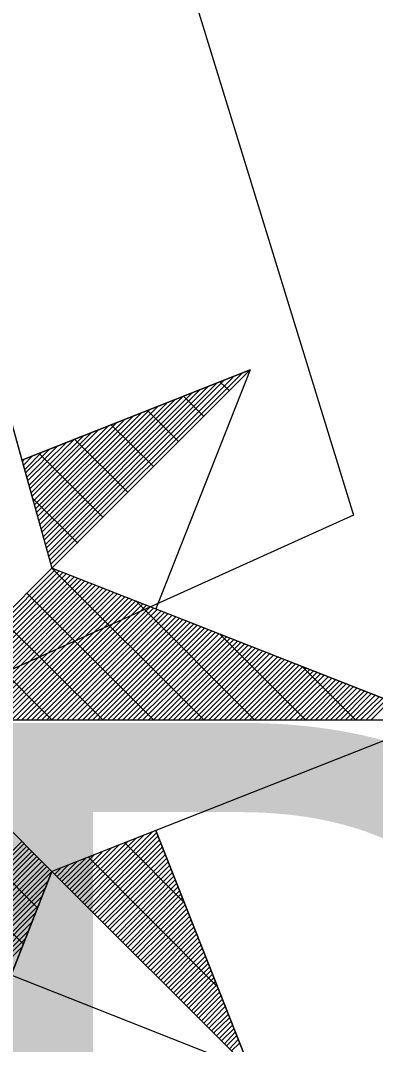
# Model space of a CAD drawing. Extents: x -729889 to -691139, y -995431 to -974354.
# Drawn here: x -725820.117 to -725819.254, y -978982.18 to -978979.689 of the extents above; entities that cross this region are included whole.
import ezdxf

# ---------------------------------------------------------------- set-up
doc = ezdxf.new("R2010")
doc.units = 0
for name, color, linetype in [('Atributy', 7, 'Continuous'), ('Kabelové vedení VO', 7, 'Continuous'), ('Svítidlo vestavné a přisazené venkovní', 7, 'Continuous'), ('Světelný bod se zemním svítidlem', 7, 'Continuous')]:
    doc.layers.add(name, color=color, linetype=linetype)

# ---------------------------------------------------------------- blocks, each defined once
blk = doc.blocks.new('Světlo')
at = {"layer": 'Světelný bod se zemním svítidlem'}
for p, q in [((0, 1.6939), (0.3687, 0.3687)), ((0, 1.6939), (0.2957, 0.6313)), ((0.8504, 0.8504), (0.2957, 0.6313)), ((0.2957, 0.6313), (0.8504, 0.8504)), ((0.3687, 0.3687), (0.8504, 0.8504)), ((0.8504, 0.8504), (0.3687, 0.3687)), ((0.8504, 0.8504), (0.6209, 0.2696)), ((0.3617, 0.3983), (0.7878, 0.8261)), ((0.3635, 0.3878), (0.8087, 0.833)), ((0.367, 0.3791), (0.8296, 0.8417)), ((0.353, 0.4261), (0.727, 0.8017)), ((0.3548, 0.4174), (0.7478, 0.8104)), ((0.3583, 0.407), (0.7687, 0.8174)), ((0.8, 0.8), (0.7774, 0.8209)), ((0.3443, 0.4557), (0.6661, 0.7774)), ((0.3478, 0.4452), (0.687, 0.7861)), ((0.3496, 0.4365), (0.7078, 0.793)), ((0.7374, 0.7374), (0.6887, 0.7861)), ((0.3374, 0.4852), (0.6052, 0.753)), ((0.3391, 0.4748), (0.6261, 0.7617)), ((0.3426, 0.4643), (0.647, 0.7687)), ((0.6765, 0.6765), (0.6017, 0.7513)), ((0.3287, 0.513), (0.5443, 0.7287)), ((0.3322, 0.5043), (0.5652, 0.7374)), ((0.3339, 0.4939), (0.5861, 0.7461)), ((0.3183, 0.5513), (0.4643, 0.6974)), ((0.32, 0.5426), (0.4835, 0.7061)), ((0.3235, 0.5322), (0.5043, 0.713)), ((0.327, 0.5235), (0.5252, 0.7217)), ((0.6157, 0.6157), (0.513, 0.7165)), ((0.3096, 0.5809), (0.4035, 0.673)), ((0.313, 0.5704), (0.4226, 0.6817)), ((0.3148, 0.5617), (0.4435, 0.6887)), ((0.553, 0.553), (0.4243, 0.6817)), ((0.3026, 0.6087), (0.3426, 0.6487)), ((0.3043, 0.6), (0.3617, 0.6574)), ((0.3078, 0.5896), (0.3826, 0.6661)), ((0.2957, 0.6313), (0.3687, 0.3687)), ((0.2974, 0.6278), (0.3009, 0.633)), ((0.2991, 0.6191), (0.3217, 0.6417)), ((0.4922, 0.4922), (0.3374, 0.647)), ((0.4313, 0.4296), (0.3217, 0.5391)), ((0.3687, 0.3687), (0, 0)), ((0.3687, 0.3687), (0, 0)), ((0, 0), (0.3687, 0.3687)), ((0.0122, 0), (0.3774, 0.3652)), ((0.0243, 0), (0.3861, 0.3617)), ((0.0365, 0), (0.3948, 0.3583)), ((0.0487, 0), (0.4035, 0.3548)), ((0.0609, 0), (0.4139, 0.3513)), ((1.3043, 0), (0.3687, 0.3687)), ((0.7374, 0), (0.3687, 0.3687)), ((0.073, 0), (0.4226, 0.3478)), ((0.0852, 0), (0.4313, 0.3443)), ((0.0991, 0), (0.44, 0.3409)), ((0.1113, 0), (0.4487, 0.3374)), ((0.1235, 0), (0.4574, 0.3339)), ((0.1357, 0), (0.4661, 0.3304)), ((0.1478, 0), (0.4748, 0.327)), ((0.16, 0), (0.4835, 0.3235)), ((0.1722, 0), (0.4922, 0.32)), ((0.1843, 0), (0.5009, 0.3165)), ((0.1965, 0), (0.5096, 0.313)), ((0.2087, 0), (0.5183, 0.3096)), ((0.2209, 0), (0.527, 0.3061)), ((0.233, 0), (0.5374, 0.3026)), ((0.2452, 0), (0.5461, 0.2991)), ((0.6157, 0), (0.3078, 0.3078)), ((0.2574, 0), (0.5548, 0.2957)), ((0.2713, 0), (0.5635, 0.2922)), ((0.2835, 0), (0.5722, 0.2887)), ((0.2957, 0), (0.5809, 0.2852)), ((0.3078, 0), (0.5896, 0.2817)), ((0.32, 0), (0.5983, 0.2783)), ((0.3322, 0), (0.607, 0.2748)), ((0.8609, 0), (0.5722, 0.2887)), ((0.3443, 0), (0.6157, 0.2713)), ((0.3565, 0), (0.6243, 0.2678)), ((0.3687, 0), (0.633, 0.2643)), ((0.3809, 0), (0.6417, 0.2609)), ((0.393, 0), (0.6504, 0.2574)), ((0.4052, 0), (0.6609, 0.2539)), ((0.4174, 0), (0.6696, 0.2504)), ((0.6209, 0.2696), (1.3043, 0)), ((0.4922, 0), (0.2452, 0.2452)), ((0.4313, 0), (0.6783, 0.247)), ((0.4435, 0), (0.687, 0.2435)), ((0.4557, 0), (0.6957, 0.24)), ((0.4678, 0), (0.7043, 0.2365)), ((0.48, 0), (0.713, 0.233)), ((0.4922, 0), (0.7217, 0.2296)), ((0.5043, 0), (0.7304, 0.2261)), ((0.5165, 0), (0.7391, 0.2226)), ((0.5287, 0), (0.7478, 0.2191)), ((0.5409, 0), (0.7565, 0.2157)), ((0.553, 0), (0.7652, 0.2122)), ((0.5652, 0), (0.7739, 0.2087)), ((0.5774, 0), (0.7843, 0.2052)), ((0.5896, 0), (0.793, 0.2017)), ((0.9843, 0), (0.7757, 0.2087)), ((0.3687, 0), (0.1843, 0.1843)), ((0.6035, 0), (0.8017, 0.1983)), ((0.6157, 0), (0.8104, 0.1948)), ((0.6278, 0), (0.8191, 0.1913)), ((0.64, 0), (0.8278, 0.1878)), ((0.6522, 0), (0.8365, 0.1843)), ((0.6643, 0), (0.8452, 0.1809)), ((0.6765, 0), (0.8539, 0.1774)), ((0.6887, 0), (0.8626, 0.1739)), ((0.7009, 0), (0.8713, 0.1704)), ((0.713, 0), (0.88, 0.167)), ((0.7252, 0), (0.8887, 0.1635)), ((0.7374, 0), (0.8974, 0.16)), ((0.7496, 0), (0.9061, 0.1565)), ((0.7617, 0), (0.9165, 0.153)), ((0.7757, 0), (0.9252, 0.1496)), ((0.7878, 0), (0.9339, 0.1461)), ((0.8, 0), (0.9426, 0.1426)), ((0.8122, 0), (0.9513, 0.1391)), ((0.8243, 0), (0.96, 0.1357)), ((0.8365, 0), (0.9687, 0.1322)), ((0.8487, 0), (0.9774, 0.1287)), ((0.8609, 0), (0.9861, 0.1252)), ((1.1061, 0), (0.9774, 0.1287)), ((0.873, 0), (0.9948, 0.1217)), ((0.8852, 0), (1.0035, 0.1183)), ((0.8974, 0), (1.0122, 0.1148)), ((0.9096, 0), (1.0209, 0.1113)), ((0.9217, 0), (1.0296, 0.1078)), ((0.9339, 0), (1.04, 0.1043)), ((0.9461, 0), (1.0487, 0.1009)), ((0.96, 0), (1.0574, 0.0974)), ((0.9722, 0), (1.0661, 0.0939)), ((0.9843, 0), (1.0748, 0.0904)), ((0.9965, 0), (1.0835, 0.087)), ((1.0087, 0), (1.0922, 0.0835)), ((1.0209, 0), (1.1009, 0.08)), ((1.033, 0), (1.1096, 0.0765)), ((1.0452, 0), (1.1183, 0.073)), ((1.0574, 0), (1.127, 0.0696)), ((1.0696, 0), (1.1357, 0.0661)), ((1.0817, 0), (1.1443, 0.0626)), ((1.0939, 0), (1.153, 0.0591)), ((1.1061, 0), (1.1635, 0.0557)), ((1.1183, 0), (1.1722, 0.0522)), ((1.1322, 0), (1.1809, 0.0487)), ((1.1443, 0), (1.1896, 0.0452)), ((-1.3043, 0), (1.3043, 0)), ((0.3687, -0.3687), (0, 0)), ((0, 0), (1.3043, 0)), ((0.3687, -0.3687), (0, 0)), ((0.3687, -0.3687), (0, 0)), ((1.3043, 0), (0.6209, -0.2696)), ((0.3339, -0.4574), (0, -0.1235)), ((0.2991, -0.5461), (0, -0.2452)), ((0.6209, -0.2696), (0.3687, -0.3687)), ((0.4435, -0.4435), (0.6122, -0.273)), ((0.8504, -0.8504), (0.6209, -0.2696)), ((0.6209, -0.2696), (0.8504, -0.8504)), ((0, -0.5896), (0.2957, -0.2957)), ((0.4243, -0.4243), (0.5513, -0.2974)), ((0.4313, -0.4296), (0.5722, -0.2887)), ((0.4365, -0.4365), (0.593, -0.28)), ((0.4487, -0.4487), (0.6226, -0.2748)), ((0.4557, -0.4557), (0.6261, -0.2835)), ((0.4609, -0.4609), (0.6296, -0.2922)), ((0, -0.6017), (0.3009, -0.3009)), ((0, -0.6157), (0.3078, -0.3078)), ((0, -0.6278), (0.313, -0.313)), ((0, -0.64), (0.32, -0.32)), ((0.4052, -0.4052), (0.4904, -0.3217)), ((0.4122, -0.4122), (0.5113, -0.313)), ((0.4174, -0.4174), (0.5322, -0.3043)), ((0.4678, -0.4678), (0.633, -0.3009)), ((0.473, -0.473), (0.6365, -0.3096)), ((0.48, -0.48), (0.64, -0.3183)), ((0.6887, -0.4435), (0.5461, -0.2991)), ((0, -0.6522), (0.3252, -0.3252)), ((0, -0.6643), (0.3322, -0.3322)), ((0, -0.6765), (0.3374, -0.3374)), ((0, -0.6887), (0.3443, -0.3443)), ((0.3878, -0.3878), (0.4296, -0.3443)), ((0.393, -0.393), (0.4504, -0.3374)), ((0.4, -0.4), (0.4713, -0.3287)), ((0.7687, -0.647), (0.4574, -0.3339)), ((0.4852, -0.4852), (0.6435, -0.3287)), ((0.4922, -0.4922), (0.647, -0.3374)), ((0.4974, -0.4974), (0.6504, -0.3461)), ((0, -0.7009), (0.3513, -0.3513)), ((0, -0.713), (0.3565, -0.3565)), ((0, -0.7252), (0.3635, -0.3635)), ((0, -1.3043), (0.3687, -0.3687)), ((0, -1.3043), (0.3687, -0.3687)), ((0, -0.7374), (0.3687, -0.3687)), ((0.3687, -0.3687), (0.2696, -0.6209)), ((0.3687, -0.3687), (0.8504, -0.8504)), ((0.3687, -0.3687), (0.8504, -0.8504)), ((0.3757, -0.3757), (0.3896, -0.3617)), ((0.3809, -0.3809), (0.4087, -0.353)), ((0.5043, -0.5043), (0.6539, -0.3548)), ((0.5096, -0.5096), (0.6574, -0.3635)), ((0.5165, -0.5165), (0.6609, -0.3722)), ((0, -0.7496), (0.3617, -0.3896)), ((0.5235, -0.5235), (0.6643, -0.3809)), ((0.5287, -0.5287), (0.6678, -0.3896)), ((0.5357, -0.5357), (0.6713, -0.3983)), ((0, -0.7617), (0.353, -0.4087)), ((0.5409, -0.5409), (0.6748, -0.407)), ((0.5478, -0.5478), (0.6783, -0.4157)), ((0, -0.7739), (0.3443, -0.4296)), ((0.553, -0.553), (0.6817, -0.4243)), ((0.56, -0.56), (0.6852, -0.433)), ((0.5652, -0.5652), (0.6887, -0.4417)), ((0, -0.7878), (0.3374, -0.4504)), ((0, -0.8), (0.3287, -0.4696)), ((0.5722, -0.5722), (0.6922, -0.4504)), ((0.5774, -0.5774), (0.6957, -0.4609)), ((0.5843, -0.5843), (0.6991, -0.4696)), ((0, -0.8122), (0.3217, -0.4904)), ((0.5896, -0.5896), (0.7026, -0.4783)), ((0.5965, -0.5965), (0.7061, -0.487)), ((0.6035, -0.6017), (0.7096, -0.4957)), ((0, -0.8243), (0.313, -0.5113)), ((0.6087, -0.6087), (0.713, -0.5043)), ((0.6157, -0.6157), (0.7165, -0.513)), ((0.6209, -0.6209), (0.72, -0.5217)), ((0, -0.8365), (0.3043, -0.5322)), ((0.6278, -0.6278), (0.7235, -0.5304)), ((0.633, -0.633), (0.727, -0.5391)), ((0, -0.8487), (0.2974, -0.5513)), ((0.64, -0.64), (0.7304, -0.5478)), ((0.6452, -0.6452), (0.7339, -0.5565)), ((0.6522, -0.6522), (0.7374, -0.5652)), ((0.6574, -0.6574), (0.7409, -0.5757)), ((0.6643, -0.6643), (0.7443, -0.5843)), ((0.6696, -0.6696), (0.7478, -0.593)), ((0.8504, -0.8504), (0.2696, -0.6209)), ((0.6765, -0.6765), (0.7513, -0.6017)), ((0.6817, -0.6817), (0.7548, -0.6104)), ((0.6887, -0.6887), (0.7583, -0.6191)), ((0.6957, -0.6957), (0.7617, -0.6278)), ((0.7009, -0.7009), (0.7652, -0.6365)), ((0.7078, -0.7078), (0.7687, -0.6452)), ((0.713, -0.713), (0.7722, -0.6539)), ((0.72, -0.72), (0.7757, -0.6626)), ((0.7252, -0.7252), (0.7791, -0.6713)), ((0.7322, -0.7322), (0.7826, -0.68)), ((0.7374, -0.7374), (0.7861, -0.6887)), ((0.7443, -0.7443), (0.7896, -0.6974)), ((0.7496, -0.7496), (0.793, -0.7078)), ((0.7565, -0.7565), (0.7965, -0.7165)), ((0.7617, -0.7617), (0.8, -0.7252)), ((0.7687, -0.7687), (0.8035, -0.7339)), ((0.7757, -0.7739), (0.807, -0.7426)), ((0.7809, -0.7809), (0.8104, -0.7513)), ((0.7878, -0.7878), (0.8139, -0.76)), ((0.793, -0.793), (0.8174, -0.7687)), ((0.8, -0.8), (0.8209, -0.7774)), ((0.8052, -0.8052), (0.8243, -0.7861))]:
    blk.add_line(p, q, dxfattribs=at)

msp = doc.modelspace()

# ---------------------------------------------------------------- linework, layer by layer
at = {"layer": 'Kabelové vedení VO'}
msp.add_lwpolyline([(-725816.8111, -978978.841), (-725819.6839, -978979.6701), (-725819.3078, -978980.8925), (-725820.4097, -978981.3898)], dxfattribs=at)

# ---------------------------------------------------------------- block references
at = {"layer": 'Svítidlo vestavné a přisazené venkovní', "xscale": 1.0005800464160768, "yscale": 1.0005800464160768}
msp.add_blockref('Světlo', (-725820.4097, -978981.3898), dxfattribs=at)

# ---------------------------------------------------------------- texts
at = {"layer": 'Atributy'}
msp.add_text('D-0700', height=2, dxfattribs=at).set_placement((-725820.4097, -978983.3974))

doc.saveas('drawing.dxf')
